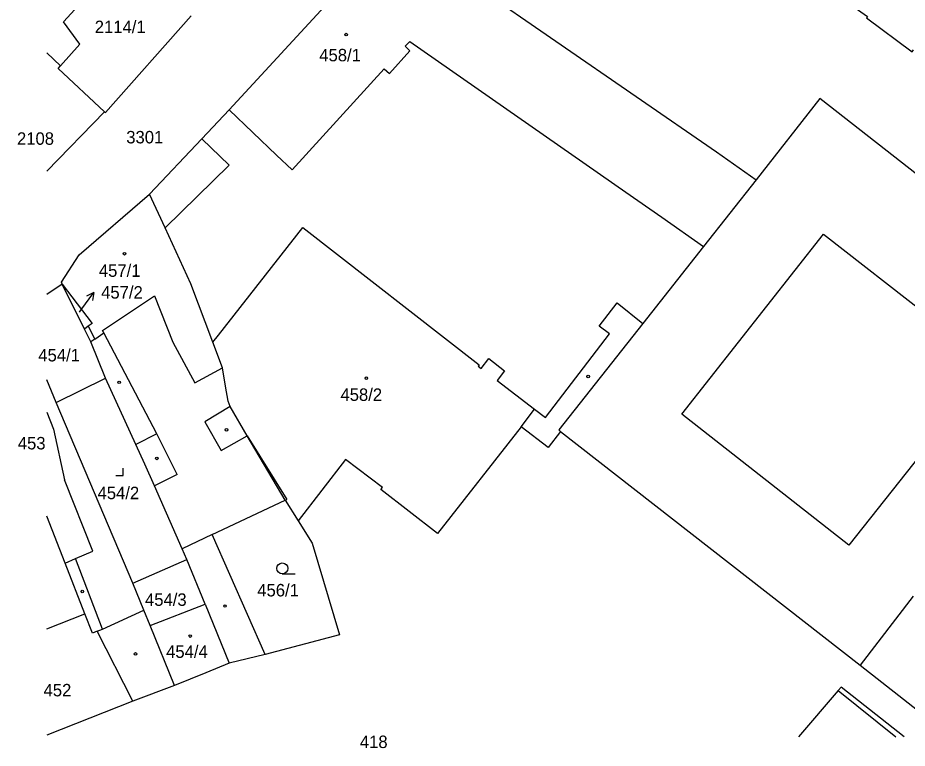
# Model space of a CAD drawing. Extents: x -600849 to -599899, y -1204328 to -1203436.
# Drawn here: x -600847.1 to -600725.7, y -1204327 to -1204227.3 of the extents above; entities that cross this region are included whole.
import ezdxf

# ---------------------------------------------------------------- set-up
doc = ezdxf.new("R2010")
doc.units = 0
for name, color, linetype in [('Vrstva 1', 7, 'Continuous'), ('Vrstva 2', 7, 'Continuous'), ('Vrstva 3', 7, 'Continuous'), ('Vrstva 4', 7, 'Continuous'), ('Vrstva 5', 7, 'Continuous'), ('Vrstva 7', 7, 'Continuous')]:
    doc.layers.add(name, color=color, linetype=linetype)

msp = doc.modelspace()

# ---------------------------------------------------------------- linework, layer by layer
at = {"layer": 'Vrstva 1'}
for p, q in [((-600818.26, -1204239.83), (-600795.58, -1204215.31)), ((-600843.16, -1204248.23), (-600835.26, -1204240.11)), ((-600838.01, -1204269.76), (-600841.04, -1204263.66)), ((-600837.14, -1204271.5), (-600838.01, -1204269.76)), ((-600835.12, -1204276.48), (-600837.14, -1204271.5)), ((-600819.18, -1204275.05), (-600820.49, -1204271.55)), ((-600841.87, -1204279.77), (-600843.16, -1204276.7)), ((-600841.87, -1204279.77), (-600835.12, -1204276.48)), ((-600831.4, -1204304.43), (-600841.87, -1204279.77)), ((-600772.99, -1204283.74), (-600732.09, -1204315.62)), ((-600810.63, -1204293.13), (-600808.85, -1204295.94)), ((-600831.4, -1204304.43), (-600824.03, -1204301.22)), ((-600821.54, -1204307.32), (-600824.03, -1204301.22)), ((-600724.87, -1204306.22), (-600732.09, -1204315.62)), ((-600829.04, -1204310.23), (-600821.54, -1204307.32)), ((-600821.54, -1204307.32), (-600818.26, -1204315.36)), ((-600836.94, -1204311.26), (-600837.97, -1204308.63)), ((-600825.7, -1204318.43), (-600829.04, -1204310.23)), ((-600813.33, -1204314.18), (-600818.26, -1204315.36)), ((-600825.7, -1204318.43), (-600831.43, -1204320.55)), ((-600735.08, -1204319.1), (-600740.51, -1204325.42)), ((-600831.43, -1204320.55), (-600843.16, -1204325.2))]:
    msp.add_line(p, q, dxfattribs=at)
for points in [[(-600764, -1204203.66), (-600764.12, -1204203.84), (-600759.65, -1204207.05), (-600759.52, -1204206.84), (-600742.73, -1204218.85), (-600742.85, -1204219.05), (-600738.39, -1204222.21), (-600738.26, -1204222.01), (-600731.11, -1204227.12), (-600731.23, -1204227.31), (-600724.97, -1204231.92), (-600724.82, -1204231.68)], [(-600795.58, -1204215.31), (-600751.72, -1204245.58), (-600746.31, -1204249.42)], [(-600835.26, -1204240.11), (-600835.16, -1204240.22), (-600823.44, -1204227.01)], [(-600835.26, -1204240.11), (-600841.61, -1204234.2), (-600841.31, -1204233.86), (-600843.16, -1204232.05)], [(-600699.94, -1204267.74), (-600737.59, -1204238.3), (-600746.31, -1204249.42)], [(-600829.13, -1204251.37), (-600821.99, -1204243.79), (-600818.26, -1204239.83)], [(-600746.31, -1204249.42), (-600753.49, -1204258.48), (-600761.78, -1204268.99)], [(-600841.04, -1204263.66), (-600841.15, -1204263.38), (-600838.73, -1204259.62), (-600829.13, -1204251.37)], [(-600820.49, -1204271.55), (-600823.48, -1204263.6), (-600827.01, -1204255.96), (-600829.13, -1204251.37)], [(-600820.49, -1204271.55), (-600819.71, -1204270.6), (-600808.21, -1204255.9), (-600784.1, -1204274.64), (-600784.25, -1204274.83), (-600783.86, -1204275.14), (-600782.8, -1204273.79), (-600780.68, -1204275.48), (-600781.68, -1204276.8), (-600776.56, -1204280.71), (-600775.07, -1204281.84), (-600766.3, -1204270.44), (-600767.71, -1204269.37), (-600765.29, -1204266.17), (-600761.78, -1204268.99)], [(-600841.04, -1204263.66), (-600843.16, -1204265.07)], [(-600841.04, -1204263.66), (-600836.95, -1204269.01), (-600837.49, -1204269.39), (-600838.01, -1204269.76)], [(-600761.78, -1204268.99), (-600773.25, -1204283.53), (-600772.99, -1204283.74)], [(-600818.12, -1204280.32), (-600818.41, -1204279.59), (-600818.77, -1204277.54), (-600819.18, -1204275.05)], [(-600824.03, -1204301.22), (-600824.66, -1204299.78), (-600828.44, -1204291.18), (-600829.75, -1204288.22), (-600830.98, -1204285.53), (-600835.12, -1204276.48)], [(-600810.63, -1204293.13), (-600815.78, -1204284.32), (-600818.12, -1204280.32)], [(-600772.99, -1204283.74), (-600774.69, -1204285.92), (-600778.4, -1204283.1), (-600789.79, -1204297.67), (-600797.55, -1204291.68), (-600797.34, -1204291.4), (-600802.35, -1204287.55), (-600808.85, -1204295.94)], [(-600813.33, -1204314.18), (-600820.57, -1204297.82), (-600810.63, -1204293.13)], [(-600837.97, -1204308.63), (-600840.67, -1204301.7), (-600843.16, -1204295.31)], [(-600808.85, -1204295.94), (-600806.92, -1204298.98), (-600803.17, -1204311.5), (-600813.33, -1204314.18)], [(-600829.04, -1204310.23), (-600829.89, -1204308.14), (-600831.4, -1204304.43)], [(-600843.16, -1204310.69), (-600837.97, -1204308.63)], [(-600831.43, -1204320.55), (-600836.27, -1204311.01), (-600836.94, -1204311.26)], [(-600818.26, -1204315.36), (-600821.45, -1204316.68), (-600825.7, -1204318.43)], [(-600732.09, -1204315.62), (-600719.62, -1204325.42)], [(-600726.08, -1204325.42), (-600734.69, -1204318.65), (-600735.08, -1204319.1)], [(-600735.08, -1204319.1), (-600727.2, -1204325.42)]]:
    msp.add_lwpolyline(points, dxfattribs=at)
at = {"layer": 'Vrstva 3'}
for p, q in [((-600833.74, -1204289.75), (-600832.74, -1204289.75)), ((-600832.74, -1204289.75), (-600832.74, -1204288.75)), ((-600811, -1204303.18), (-600809.25, -1204303.18))]:
    msp.add_line(p, q, dxfattribs=at)
msp.add_circle((-600811, -1204302.43), 0.75, dxfattribs=at)
at = {"layer": 'Vrstva 4'}
for p, q in [((-600840.9, -1204227.83), (-600837.65, -1204224.28)), ((-600838.64, -1204230.9), (-600840.9, -1204227.83)), ((-600841.31, -1204233.86), (-600838.64, -1204230.9)), ((-600794.24, -1204231.16), (-600793.6, -1204230.54)), ((-600793.57, -1204231.8), (-600794.24, -1204231.16)), ((-600793.6, -1204230.54), (-600764.08, -1204251.07)), ((-600796.35, -1204234.88), (-600793.57, -1204231.8)), ((-600809.67, -1204248.03), (-600797.07, -1204234.24)), ((-600797.07, -1204234.24), (-600796.35, -1204234.88)), ((-600818.26, -1204239.83), (-600811.78, -1204246.03)), ((-600818.26, -1204247.41), (-600821.99, -1204243.79)), ((-600811.78, -1204246.03), (-600809.67, -1204248.03)), ((-600827.01, -1204255.96), (-600818.26, -1204247.41)), ((-600764.08, -1204251.07), (-600759.16, -1204254.48)), ((-600759.16, -1204254.48), (-600753.49, -1204258.48)), ((-600756.43, -1204281.37), (-600737.09, -1204256.81)), ((-600737.09, -1204256.81), (-600714.22, -1204274.68)), ((-600835.55, -1204269.96), (-600828.46, -1204265.24)), ((-600828.46, -1204265.24), (-600825.95, -1204271.54)), ((-600837.49, -1204269.39), (-600836.6, -1204271.13)), ((-600836.6, -1204271.13), (-600835.38, -1204270.28)), ((-600835.38, -1204270.28), (-600835.55, -1204269.96)), ((-600828.15, -1204284.08), (-600835.38, -1204270.28)), ((-600836.6, -1204271.13), (-600837.14, -1204271.5)), ((-600825.95, -1204271.54), (-600822.95, -1204277.12)), ((-600822.95, -1204277.12), (-600819.18, -1204275.05)), ((-600714.22, -1204274.68), (-600733.63, -1204299.25)), ((-600843.16, -1204281.1), (-600842.23, -1204283.45)), ((-600818.12, -1204280.32), (-600821.59, -1204282.44)), ((-600778.4, -1204283.1), (-600776.56, -1204280.71)), ((-600821.59, -1204282.44), (-600819.35, -1204286.33)), ((-600733.63, -1204299.25), (-600756.43, -1204281.37)), ((-600842.23, -1204283.45), (-600840.74, -1204290.34)), ((-600828.15, -1204284.08), (-600830.98, -1204285.53)), ((-600825.34, -1204289.62), (-600828.15, -1204284.08)), ((-600819.35, -1204286.33), (-600815.78, -1204284.32)), ((-600815.78, -1204284.32), (-600810.39, -1204293.02)), ((-600825.34, -1204289.62), (-600828.44, -1204291.18)), ((-600836.88, -1204300.06), (-600840.74, -1204290.34)), ((-600810.63, -1204293.13), (-600810.39, -1204293.02)), ((-600820.57, -1204297.82), (-600824.66, -1204299.78)), ((-600839.26, -1204301.09), (-600836.88, -1204300.06)), ((-600840.67, -1204301.7), (-600839.26, -1204301.09)), ((-600835.57, -1204310.7), (-600839.26, -1204301.09)), ((-600835.57, -1204310.7), (-600829.89, -1204308.14)), ((-600836.27, -1204311.01), (-600835.57, -1204310.7))]:
    msp.add_line(p, q, dxfattribs=at)
at = {"layer": 'Vrstva 5'}
for centre in [(-600802.28, -1204229.58), (-600832.55, -1204259.49), (-600799.52, -1204276.46), (-600769.23, -1204276.24), (-600833.27, -1204277.03), (-600818.62, -1204283.52), (-600828.14, -1204287.42), (-600838.31, -1204305.59), (-600818.82, -1204307.56), (-600823.57, -1204311.66), (-600831.05, -1204314.1)]:
    msp.add_circle(centre, 0.175, dxfattribs=at)
at = {"layer": 'Vrstva 7'}
for p, q in [((-600838.5, -1204267.19), (-600836.74, -1204264.76)), ((-600836.74, -1204264.76), (-600837.73, -1204265.28)), ((-600836.74, -1204264.76), (-600836.92, -1204265.87)), ((-600838.7, -1204267.47), (-600838.5, -1204267.19))]:
    msp.add_line(p, q, dxfattribs=at)

# ---------------------------------------------------------------- texts
at = {"layer": 'Vrstva 2'}
for s, p in [('2114/1', (-600836.61, -1204229.38)), ('458/1', (-600805.95, -1204233.23)), ('2108', (-600847.23, -1204244.62)), ('3301', (-600832.31, -1204244.43)), ('457/1', (-600836.05, -1204262.64)), ('457/2', (-600835.74, -1204265.61)), ('454/1', (-600844.32, -1204274.18)), ('458/2', (-600803.06, -1204279.57)), ('453', (-600847.12, -1204286.19)), ('454/2', (-600836.23, -1204292.98)), ('456/1', (-600814.42, -1204306.25)), ('454/3', (-600829.75, -1204307.54)), ('454/4', (-600826.87, -1204314.64)), ('452', (-600843.6, -1204319.89)), ('418', (-600800.41, -1204326.94))]:
    msp.add_text(s, height=1.7, dxfattribs=at).set_placement(p)

doc.saveas('drawing.dxf')
